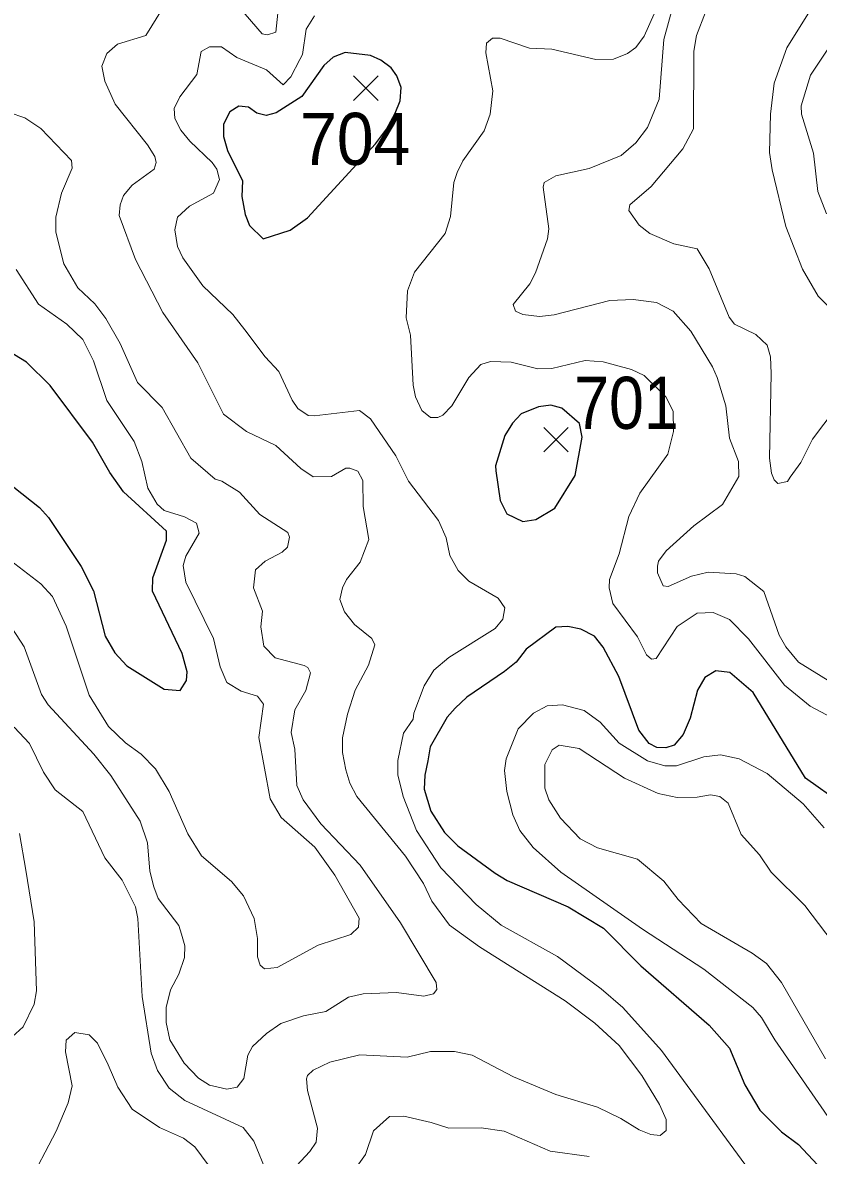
# Model space of a CAD drawing. Extents: x 294.2 to 320.3, y 7482.7 to 7510.7.
# Drawn here: x 300.826 to 302.048, y 7486.646 to 7488.387 of the extents above; entities that cross this region are included whole.
import ezdxf
from ezdxf.enums import TextEntityAlignment as Align

# ---------------------------------------------------------------- set-up
doc = ezdxf.new("R2010")
doc.units = 0
doc.header["$LTSCALE"] = 0.032
for name, color, linetype, lineweight in [('1', 7, 'Continuous', 25), ('2', 7, 'Continuous', 13), ('21', 7, 'Continuous', 25)]:
    doc.layers.add(name, color=color, linetype=linetype, lineweight=lineweight)
doc.layers.add('61', color=7, linetype='Continuous')

msp = doc.modelspace()

# ---------------------------------------------------------------- linework, layer by layer
at = {"layer": '1'}
for points in [[(301.2367, 7488.0677), (301.2633, 7488.0865), (301.3681, 7488.2001), (301.385, 7488.2227), (301.3983, 7488.2474), (301.406, 7488.2663), (301.4077, 7488.2867), (301.401, 7488.305), (301.3921, 7488.3174), (301.376, 7488.3287), (301.3605, 7488.3362), (301.3214, 7488.3405), (301.3031, 7488.3335), (301.2887, 7488.3206), (301.2548, 7488.2732), (301.2154, 7488.2479), (301.1998, 7488.2441), (301.1857, 7488.2473), (301.1729, 7488.2565), (301.1579, 7488.2581), (301.1441, 7488.2495), (301.1346, 7488.2307), (301.1346, 7488.2118), (301.1407, 7488.1903), (301.1639, 7488.1437), (301.1627, 7488.1194), (301.1678, 7488.092), (301.1744, 7488.0748), (301.1952, 7488.0542)], [(301.553, 7487.6978), (301.5594, 7487.6521), (301.5699, 7487.6317), (301.5943, 7487.6198), (301.6143, 7487.6231), (301.6437, 7487.6403), (301.675, 7487.6908), (301.6858, 7487.7495), (301.6814, 7487.7704), (301.6542, 7487.7941), (301.6376, 7487.7989), (301.6187, 7487.7962), (301.5921, 7487.7855), (301.5785, 7487.771), (301.5669, 7487.7522), (301.5525, 7487.7055)]]:
    msp.add_lwpolyline(points, close=True, dxfattribs=at)
for points in [[(300.8121, 7487.6727), (300.8515, 7487.6415), (300.8654, 7487.6259), (300.916, 7487.5506), (300.9348, 7487.5135), (300.9526, 7487.4439), (300.9673, 7487.4183), (300.9858, 7487.3979), (301.0433, 7487.3621), (301.0681, 7487.3602), (301.0777, 7487.3755), (301.0784, 7487.389), (301.0707, 7487.4171), (301.0254, 7487.5128), (301.026, 7487.5333), (301.0471, 7487.5914), (301.0471, 7487.6048), (300.9807, 7487.6654), (300.9596, 7487.6954), (300.9331, 7487.742), (300.8683, 7487.8291), (300.8319, 7487.8646), (300.7783, 7487.8972)], [(302.0834, 7487.1865), (302.0287, 7487.2252), (301.9482, 7487.3571), (301.9127, 7487.3877), (301.8911, 7487.3904), (301.8739, 7487.3802), (301.8628, 7487.3608), (301.8514, 7487.3178), (301.8408, 7487.2925), (301.827, 7487.2764), (301.8142, 7487.2721), (301.8004, 7487.2727), (301.7887, 7487.2786), (301.7729, 7487.299), (301.7421, 7487.3818), (301.7177, 7487.427), (301.7044, 7487.4436), (301.6838, 7487.4544), (301.6636, 7487.4587), (301.6453, 7487.4577), (301.5993, 7487.4238), (301.584, 7487.4039), (301.5662, 7487.3893), (301.5085, 7487.3501), (301.4902, 7487.3328), (301.4783, 7487.3194), (301.4522, 7487.2737), (301.4483, 7487.2521), (301.4436, 7487.2301), (301.443, 7487.2086), (301.453, 7487.1747), (301.4738, 7487.1419), (301.4943, 7487.1214), (301.5517, 7487.0795), (301.5706, 7487.0682), (301.664, 7487.0279), (301.7186, 7486.9951), (301.7757, 7486.9371), (301.8809, 7486.8456), (301.9122, 7486.8105), (301.9358, 7486.7543), (301.9588, 7486.7154), (301.992, 7486.6821), (302.0182, 7486.6624), (302.047, 7486.6309)]]:
    msp.add_lwpolyline(points, dxfattribs=at)
at = {"layer": '2'}
for points in [[(301.1416, 7488.4303), (301.1939, 7488.3696), (301.2022, 7488.3678), (301.215, 7488.3722), (301.2182, 7488.401)], [(302.1229, 7487.8914), (302.0482, 7487.9662), (302.024, 7488.0076), (301.9984, 7488.0734), (301.9773, 7488.1603), (301.9735, 7488.1871), (301.9748, 7488.2458), (301.9805, 7488.2937), (302.0003, 7488.348), (302.0322, 7488.3997), (302.0827, 7488.4405)], [(301.8254, 7488.4131), (301.8113, 7488.3607)], [(301.1345, 7487.7848), (301.0949, 7487.864), (301.0413, 7487.9412), (300.9992, 7488.0224), (300.9743, 7488.09), (300.9756, 7488.1066), (300.9807, 7488.1207), (300.9941, 7488.1366), (301.0279, 7488.1615), (301.0311, 7488.1718), (301.0292, 7488.1807), (301.0177, 7488.1986), (300.9679, 7488.2611), (300.9519, 7488.2969), (300.9475, 7488.3199), (300.9551, 7488.339), (300.9717, 7488.3537), (301.0151, 7488.3671), (301.04, 7488.4073)], [(301.4269, 7487.3251), (301.4429, 7487.3673), (301.4576, 7487.3915), (301.4806, 7487.4107), (301.5521, 7487.4554), (301.5636, 7487.47), (301.5668, 7487.4873), (301.5566, 7487.502), (301.5112, 7487.5281), (301.4953, 7487.5448), (301.4825, 7487.5678), (301.4767, 7487.5946), (301.4647, 7487.6214), (301.4187, 7487.682), (301.3995, 7487.721), (301.3606, 7487.7778), (301.3433, 7487.7906), (301.2738, 7487.7822), (301.2648, 7487.7829), (301.2488, 7487.7937), (301.2399, 7487.8065), (301.2195, 7487.8506), (301.1984, 7487.8729), (301.1671, 7487.9144), (301.1486, 7487.9381), (301.1026, 7487.9821), (301.0719, 7488.0249), (301.0637, 7488.0428), (301.0599, 7488.0683), (301.0637, 7488.0875), (301.0822, 7488.1047), (301.1192, 7488.1245), (301.1281, 7488.1455), (301.1243, 7488.1615), (301.1173, 7488.1717), (301.0828, 7488.2043), (301.0688, 7488.2216), (301.0599, 7488.2394), (301.0586, 7488.2548), (301.0675, 7488.2726), (301.0937, 7488.3071), (301.1, 7488.3422), (301.1129, 7488.3492), (301.1314, 7488.3492), (301.155, 7488.3333), (301.2003, 7488.3141), (301.2259, 7488.2911), (301.238, 7488.3033), (301.252, 7488.3301), (301.2558, 7488.3378), (301.2616, 7488.3767), (301.2744, 7488.3971)], [(301.796, 7488.4003), (301.7807, 7488.3659), (301.7679, 7488.3486), (301.7552, 7488.339), (301.7335, 7488.3307), (301.7066, 7488.3301), (301.639, 7488.3461), (301.6045, 7488.3473), (301.5598, 7488.3626), (301.5477, 7488.3627), (301.5387, 7488.355), (301.5374, 7488.3403), (301.5483, 7488.2816), (301.5444, 7488.2458), (301.5349, 7488.2203), (301.5023, 7488.1743), (301.4933, 7488.1564), (301.4882, 7488.1411), (301.4831, 7488.0888), (301.4749, 7488.0625), (301.4282, 7488.0032), (301.4174, 7487.9744), (301.4154, 7487.933), (301.4218, 7487.9061), (301.4257, 7487.8295), (301.4295, 7487.8117), (301.4391, 7487.7906), (301.4525, 7487.7797), (301.464, 7487.7797), (301.4716, 7487.7835), (301.4851, 7487.7976), (301.5023, 7487.8257), (301.5112, 7487.841), (301.5297, 7487.8614), (301.5445, 7487.8659), (301.5764, 7487.8646), (301.6173, 7487.8544), (301.6388, 7487.8551), (301.6904, 7487.8673), (301.718, 7487.8654), (301.7616, 7487.8537), (301.7811, 7487.8442), (301.8144, 7487.8113), (301.8254, 7487.7893), (301.826, 7487.758), (301.8171, 7487.7235), (301.7743, 7487.6635), (301.7571, 7487.6278), (301.7423, 7487.5703), (301.7277, 7487.5307), (301.727, 7487.518), (301.7328, 7487.4937), (301.7704, 7487.4426), (301.7845, 7487.4151), (301.7922, 7487.4081), (301.7992, 7487.4094), (301.8317, 7487.4586), (301.8624, 7487.479), (301.8867, 7487.4803), (301.9122, 7487.4694), (301.941, 7487.4394), (301.9965, 7487.3685), (302.0361, 7487.336), (302.0929, 7487.306)], [(301.8752, 7488.4029), (301.8611, 7488.3671), (301.8573, 7488.3429), (301.8567, 7488.2234), (301.8401, 7488.1928), (301.7916, 7488.1347), (301.759, 7488.1066), (301.7571, 7488.0977), (301.773, 7488.0753), (301.7896, 7488.0626), (301.8267, 7488.0466), (301.8624, 7488.0389), (301.8809, 7488.0083), (301.9116, 7487.9342), (301.9198, 7487.9233), (301.9524, 7487.9074), (301.9697, 7487.8908), (301.9748, 7487.8729), (301.976, 7487.8474), (301.9735, 7487.7172), (301.9767, 7487.6942), (301.9805, 7487.6839), (301.9863, 7487.6782), (302.0009, 7487.6814), (302.0054, 7487.6878), (302.0214, 7487.7108), (302.0393, 7487.7465), (302.0904, 7487.8136)], [(301.8113, 7488.3607), (301.8037, 7488.2688), (301.7858, 7488.2254), (301.7679, 7488.2017), (301.7455, 7488.1826), (301.6964, 7488.1622), (301.6453, 7488.1513)], [(302.061, 7488.0926), (302.0475, 7488.1271), (302.0412, 7488.1858), (302.0227, 7488.2458), (302.022, 7488.2586), (302.0367, 7488.3058), (302.0725, 7488.3595)], [(300.8893, 7488.016), (300.8766, 7488.0645), (300.8766, 7488.0875), (300.8855, 7488.1245), (300.9021, 7488.1628), (300.9008, 7488.1749), (300.8536, 7488.2241), (300.8294, 7488.2401), (300.8051, 7488.2483)], [(301.6453, 7488.1513), (301.6274, 7488.1411), (301.6255, 7488.134), (301.6345, 7488.0696), (301.6325, 7488.0543), (301.6141, 7488.0019), (301.6051, 7487.9853), (301.5796, 7487.9534), (301.5834, 7487.9431), (301.5943, 7487.938), (301.6198, 7487.9349), (301.6428, 7487.9374), (301.7283, 7487.9597), (301.7641, 7487.961), (301.7999, 7487.9566), (301.8254, 7487.9431), (301.8528, 7487.9125), (301.886, 7487.8576), (301.893, 7487.841), (301.9065, 7487.7976), (301.9122, 7487.7478), (301.9256, 7487.7121), (301.9262, 7487.6891), (301.9014, 7487.6462), (301.8573, 7487.6131), (301.8145, 7487.5748), (301.803, 7487.5588), (301.8011, 7487.5512), (301.8011, 7487.5409), (301.81, 7487.5211), (301.8177, 7487.5199), (301.8535, 7487.5358), (301.879, 7487.5422), (301.9224, 7487.5396), (301.9358, 7487.5352), (301.9646, 7487.5122), (301.9882, 7487.4452), (301.9984, 7487.4273), (302.0182, 7487.4037), (302.0878, 7487.3609)], [(301.04, 7487.795), (301.0024, 7487.8334), (300.9756, 7487.8934), (300.9539, 7487.9317), (300.9366, 7487.9547), (300.9104, 7487.9789), (300.8893, 7488.016)], [(300.816, 7488.007), (300.8504, 7487.954), (300.8938, 7487.9234), (300.9181, 7487.8998), (300.9347, 7487.8666), (300.9551, 7487.8059), (300.9973, 7487.7427), (301.0088, 7487.7121), (301.0183, 7487.6712), (301.0324, 7487.6463), (301.0432, 7487.6367), (301.0745, 7487.6271), (301.093, 7487.6175), (301.0969, 7487.6022), (301.0765, 7487.5665), (301.0726, 7487.5524), (301.0765, 7487.5269), (301.1192, 7487.4401), (301.1294, 7487.3966), (301.1397, 7487.3723), (301.1614, 7487.359), (301.1869, 7487.3513), (301.1958, 7487.3392), (301.1888, 7487.2881), (301.206, 7487.1936), (301.2233, 7487.1649), (301.275, 7487.1195), (301.3056, 7487.0761), (301.3427, 7487.0104), (301.3421, 7486.9963), (301.3299, 7486.9854), (301.2801, 7486.9688), (301.2169, 7486.9343), (301.1977, 7486.9325), (301.1907, 7486.9382), (301.1869, 7486.951), (301.1869, 7486.9791), (301.1818, 7487.0097), (301.1652, 7487.0448), (301.1467, 7487.0665), (301.1007, 7487.1061), (301.0796, 7487.14), (301.0509, 7487.2051), (301.0298, 7487.2396), (301.0081, 7487.2625), (300.9839, 7487.2798), (300.9577, 7487.3047), (300.9283, 7487.3532), (300.8926, 7487.4592), (300.8715, 7487.5045), (300.8536, 7487.5243), (300.807, 7487.5601)], [(300.8025, 7487.4669), (300.8281, 7487.4273), (300.8549, 7487.3538), (300.8651, 7487.3379), (300.9353, 7487.2625), (300.9615, 7487.2294), (301.0062, 7487.1591), (301.0177, 7487.1259), (301.0215, 7487.0825), (301.0273, 7487.0583), (301.0343, 7487.0404), (301.0656, 7486.9988), (301.0701, 7486.9855), (301.0752, 7486.9676), (301.0745, 7486.9497), (301.0656, 7486.9242), (301.0528, 7486.8999), (301.0464, 7486.8731), (301.0464, 7486.8501), (301.0522, 7486.8233), (301.0739, 7486.7875), (301.0962, 7486.7645), (301.1129, 7486.7537), (301.1397, 7486.7473), (301.1556, 7486.7505), (301.1658, 7486.7639), (301.1716, 7486.7996), (301.1792, 7486.813), (301.2003, 7486.8329), (301.2227, 7486.8482), (301.2572, 7486.8603), (301.2916, 7486.8667), (301.3267, 7486.889), (301.3491, 7486.8942), (301.4002, 7486.896), (301.4423, 7486.8903), (301.457, 7486.8941), (301.4621, 7486.9005), (301.4614, 7486.9114), (301.4065, 7487.0033), (301.3446, 7487.0915), (301.2839, 7487.1553), (301.2571, 7487.1923), (301.2469, 7487.214), (301.2443, 7487.2702), (301.2386, 7487.2958), (301.2443, 7487.3302), (301.261, 7487.3602), (301.268, 7487.3871), (301.2641, 7487.3953), (301.2584, 7487.3986), (301.2137, 7487.4106), (301.1965, 7487.4285), (301.192, 7487.4579), (301.1945, 7487.4822), (301.1805, 7487.518), (301.1837, 7487.5454), (301.1984, 7487.5588), (301.2246, 7487.5729), (301.2329, 7487.5805), (301.2361, 7487.5958), (301.2335, 7487.6029), (301.1901, 7487.6309), (301.1588, 7487.6648), (301.132, 7487.682), (301.1218, 7487.6852), (301.0841, 7487.7171), (301.04, 7487.795)], [(301.3223, 7487.7018), (301.3006, 7487.689), (301.2725, 7487.6884), (301.2533, 7487.7012), (301.215, 7487.7369), (301.1697, 7487.758), (301.1345, 7487.7848)], [(301.2399, 7486.6222), (301.2673, 7486.6515), (301.2769, 7486.6662), (301.2788, 7486.6873), (301.2635, 7486.7454), (301.2622, 7486.7633), (301.2635, 7486.7684), (301.2725, 7486.7767), (301.298, 7486.7888), (301.344, 7486.8003), (301.4168, 7486.7964), (301.4525, 7486.8054), (301.4896, 7486.8054), (301.5164, 7486.7997), (301.5802, 7486.7665), (301.6453, 7486.739), (301.7092, 7486.7198), (301.7449, 7486.7026), (301.773, 7486.6847), (301.7909, 7486.6777), (301.8056, 7486.6764), (301.8145, 7486.6841), (301.8145, 7486.7007), (301.8043, 7486.7237), (301.7775, 7486.7684), (301.7424, 7486.8144), (301.7053, 7486.8488), (301.6594, 7486.8833), (301.5278, 7486.9663), (301.4819, 7486.9995), (301.4544, 7487.0365), (301.4417, 7487.0634), (301.4142, 7487.1055), (301.3395, 7487.1974), (301.3286, 7487.2179), (301.3222, 7487.2383), (301.3171, 7487.2651), (301.3171, 7487.2874), (301.3248, 7487.3239), (301.337, 7487.3609), (301.3574, 7487.3992), (301.3669, 7487.4304), (301.3625, 7487.4401), (301.3357, 7487.4617), (301.3204, 7487.4809), (301.3133, 7487.5001), (301.3171, 7487.5179), (301.3235, 7487.5307), (301.3446, 7487.5575), (301.358, 7487.592), (301.349, 7487.6431), (301.3484, 7487.6827), (301.3408, 7487.6973), (301.3287, 7487.7018), (301.3223, 7487.7018)], [(302.1057, 7486.6438), (301.9818, 7486.8233), (301.9614, 7486.8578), (301.948, 7486.8731), (301.8726, 7486.9318), (301.7781, 7486.9931), (301.653, 7487.0812), (301.6102, 7487.1189), (301.5898, 7487.1451), (301.5789, 7487.1693), (301.57, 7487.2051), (301.5661, 7487.237), (301.5687, 7487.2549), (301.5872, 7487.3015), (301.6109, 7487.3251), (301.6319, 7487.3366), (301.6556, 7487.3379), (301.6888, 7487.3296), (301.713, 7487.3117), (301.7424, 7487.2792), (301.7858, 7487.2523), (301.8126, 7487.2446), (301.8305, 7487.2446), (301.8726, 7487.2581), (301.8982, 7487.2612), (301.9269, 7487.2549), (301.9697, 7487.2325), (302.0252, 7487.1859), (302.0572, 7487.1489)], [(301.4308, 7487.1451), (301.4103, 7487.1974), (301.4021, 7487.2306), (301.4025, 7487.2527), (301.411, 7487.2945), (301.4257, 7487.3162), (301.4269, 7487.3251)], [(300.8127, 7487.304), (300.8364, 7487.2785), (300.8581, 7487.2345), (300.876, 7487.2077), (300.9181, 7487.1744), (300.9519, 7487.1029), (300.9787, 7487.0685), (300.9992, 7487.0276), (301.003, 7487.0097), (301.0094, 7486.8897), (301.0234, 7486.8029), (301.033, 7486.776), (301.0509, 7486.7492), (301.075, 7486.7299), (301.1646, 7486.6887), (301.1811, 7486.6675), (301.2022, 7486.6164)], [(302.0597, 7486.7939), (301.992, 7486.9114), (301.969, 7486.9407), (301.9467, 7486.9567), (301.8682, 7487.002), (301.833, 7487.0391), (301.8113, 7487.0672), (301.7705, 7487.101), (301.7092, 7487.1182), (301.6824, 7487.1323), (301.6524, 7487.1642), (301.6345, 7487.1923), (301.6281, 7487.2102), (301.6281, 7487.2466), (301.6396, 7487.2689), (301.6505, 7487.276), (301.6811, 7487.2709), (301.7507, 7487.2255), (301.8024, 7487.2019), (301.8318, 7487.1955), (301.8624, 7487.1961), (301.8829, 7487.1999), (301.8969, 7487.1974), (301.9097, 7487.1872), (301.9301, 7487.1387), (301.9582, 7487.1074), (301.976, 7487.0812), (302.0278, 7487.0295), (302.0922, 7486.9446)], [(301.9862, 7486.5628), (301.8075, 7486.8067), (301.7481, 7486.8731), (301.7149, 7486.9018), (301.6479, 7486.9516), (301.561, 7486.9995), (301.5227, 7487.0314), (301.4685, 7487.0876), (301.4308, 7487.1451)], [(300.8095, 7486.8278), (300.8268, 7486.843), (300.8434, 7486.8782), (300.8472, 7486.8986), (300.8434, 7487.0046), (300.8306, 7487.0838), (300.8208, 7487.1403)], [(300.8326, 7486.5979), (300.8773, 7486.6828), (300.8957, 7486.7262), (300.9021, 7486.7524), (300.8919, 7486.8048), (300.8926, 7486.8226), (300.906, 7486.8347), (300.9283, 7486.8309), (300.9411, 7486.8182), (300.957, 7486.785), (300.9723, 7486.7505), (300.9941, 7486.7167), (301.0362, 7486.6886), (301.0732, 7486.672), (301.0905, 7486.6586), (301.1109, 7486.6311)], [(301.3235, 7486.6062), (301.3529, 7486.6471), (301.365, 7486.6834), (301.3893, 7486.7052), (301.4117, 7486.7058), (301.4538, 7486.6962), (301.4806, 7486.6873), (301.5304, 7486.6879), (301.5655, 7486.6828), (301.6364, 7486.6521), (301.6964, 7486.6439)]]:
    msp.add_lwpolyline(points, dxfattribs=at)
at = {"layer": '21'}
for p, q in [((301.3344, 7488.3047), (301.3719, 7488.2672)), ((301.3719, 7488.3047), (301.3344, 7488.2672)), ((301.6267, 7487.7646), (301.6642, 7487.7271)), ((301.6642, 7487.7646), (301.6267, 7487.7271))]:
    msp.add_line(p, q, dxfattribs=at)

# ---------------------------------------------------------------- texts
at = {"layer": '61'}
for s, width, p in [('704', 0.95, (301.3369, 7488.168)), ('701', 0.9, (301.7536, 7487.7623))]:
    msp.add_text(s, height=0.08, dxfattribs=dict(at, width=width)).set_placement(p, align=Align.CENTER)

doc.saveas('drawing.dxf')
